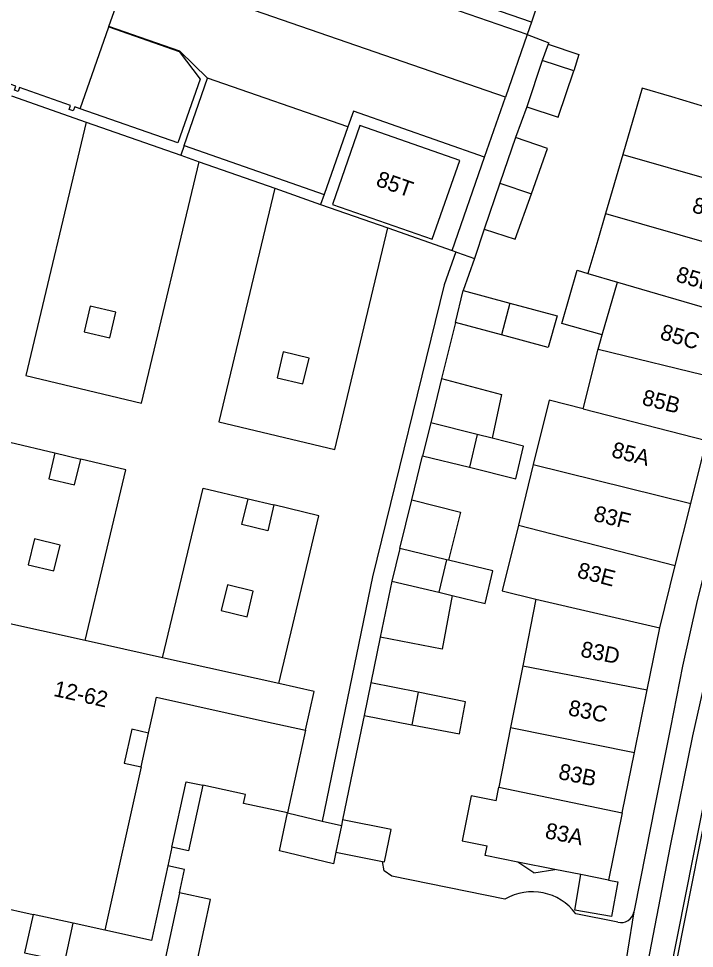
# Model space of a CAD drawing. Extents: x 194485 to 197793, y 468269 to 470822.
# Drawn here: x 194706.6 to 194757.7, y 469827.1 to 469897.4 of the extents above; entities that cross this region are included whole.
import ezdxf

# ---------------------------------------------------------------- set-up
doc = ezdxf.new("R2010")
doc.units = 0
for name, color, linetype in [('BGT begrenzing pand op maaiveld onder overbouw', 7, 'Continuous'), ('BGT grensvlak gebouwinstallatie plus 1', 7, 'Continuous'), ('BGT grensvlak onbegroeid terreindeel', 7, 'Continuous'), ('BGT grensvlak pand deel overbouw', 7, 'Continuous'), ('BGT grensvlak pand op maaiveld', 7, 'Continuous'), ('BGT grensvlak pand op maaiveld LR', 7, 'Continuous'), ('BGT grensvlak vegetatieobject', 7, 'Continuous'), ('BGT grensvlak wegdeel', 7, 'Continuous'), ('BGT tekst huisnummerreeks', 7, 'Continuous')]:
    doc.layers.add(name, color=color, linetype=linetype)

msp = doc.modelspace()

# ---------------------------------------------------------------- linework, layer by layer
at = {"layer": 'BGT begrenzing pand op maaiveld onder overbouw'}
msp.add_line((194747.146, 469833.096), (194744.338, 469833.657), dxfattribs=at)
msp.add_lwpolyline([(194716.451, 469843.4), (194715.182, 469843.681), (194714.616, 469841.123), (194715.884, 469840.834)], dxfattribs=at)
at = {"layer": 'BGT grensvlak gebouwinstallatie plus 1'}
for p, q in [((194746.64, 469895.422), (194746.189, 469894.202)), ((194746.64, 469895.422), (194748.96, 469894.648)), ((194748.96, 469894.648), (194748.565, 469893.427)), ((194747.671, 469874.327), (194748.817, 469878.355)), ((194748.817, 469878.355), (194749.637, 469878.112)), ((194750.717, 469873.479), (194747.671, 469874.327)), ((194738.589, 469870.19), (194737.761, 469866.82)), ((194738.589, 469870.19), (194743.108, 469868.968)), ((194743.108, 469868.968), (194742.393, 469865.664)), ((194735.429, 469857.332), (194736.331, 469861.003)), ((194736.331, 469861.003), (194740.01, 469860.072)), ((194740.01, 469860.072), (194739.112, 469856.445)), ((194734.825, 469854.875), (194733.955, 469850.65)), ((194739.37, 469853.789), (194738.627, 469849.721)), ((194738.627, 469849.721), (194733.955, 469850.65)), ((194748.638, 469830.018), (194749.092, 469832.707)), ((194751.187, 469832.288), (194751.886, 469832.157)), ((194751.886, 469832.157), (194751.42, 469829.537)), ((194751.42, 469829.537), (194748.638, 469830.018))]:
    msp.add_line(p, q, dxfattribs=at)
msp.add_lwpolyline([(194713.453, 469896.735), (194718.771, 469894.881), (194720.35, 469892.795), (194718.671, 469887.978), (194711.297, 469890.549)], dxfattribs=at)
at = {"layer": 'BGT grensvlak onbegroeid terreindeel'}
for p, q in [((194745.363, 469897.098), (194745.036, 469896.153)), ((194719.143, 469887.79), (194718.883, 469887.037)), ((194729.705, 469884.076), (194729.443, 469883.333))]:
    msp.add_line(p, q, dxfattribs=at)
at = {"layer": 'BGT grensvlak pand deel overbouw'}
for p, q in [((194715.884, 469840.834), (194716.451, 469843.4)), ((194745.55, 469832.83), (194744.338, 469833.657)), ((194745.55, 469832.83), (194747.146, 469833.096))]:
    msp.add_line(p, q, dxfattribs=at)
at = {"layer": 'BGT grensvlak pand op maaiveld'}
for p, q in [((194713.46, 469896.754), (194714.603, 469900.032)), ((194711.297, 469890.549), (194713.453, 469896.735)), ((194713.453, 469896.735), (194713.46, 469896.754)), ((194746.189, 469894.202), (194745.015, 469890.7)), ((194748.565, 469893.427), (194746.189, 469894.202)), ((194764.757, 469888.832), (194755.968, 469891.442)), ((194744.153, 469888.387), (194742.973, 469884.923)), ((194752.267, 469887.099), (194750.964, 469882.645)), ((194742.973, 469884.923), (194741.793, 469881.459)), ((194750.964, 469882.645), (194750.372, 469880.623)), ((194750.372, 469880.623), (194749.637, 469878.112)), ((194749.637, 469878.112), (194751.878, 469877.456)), ((194750.717, 469873.479), (194751.878, 469877.456)), ((194739.629, 469874.419), (194740.221, 469876.827)), ((194740.221, 469876.827), (194743.734, 469875.877)), ((194743.1, 469873.477), (194739.629, 469874.419)), ((194750.397, 469872.384), (194750.717, 469873.479)), ((194749.279, 469867.884), (194750.397, 469872.384)), ((194737.761, 469866.82), (194737.152, 469864.343)), ((194741.279, 469865.942), (194737.761, 469866.82)), ((194742.393, 469865.664), (194741.279, 469865.942)), ((194757.398, 469860.727), (194758.584, 469865.49)), ((194737.152, 469864.343), (194740.69, 469863.471)), ((194745.51, 469863.671), (194744.39, 469859.094)), ((194756.232, 469856.042), (194757.398, 469860.727)), ((194735.429, 469857.332), (194734.825, 469854.875)), ((194738.955, 469856.483), (194735.429, 469857.332)), ((194739.112, 469856.445), (194738.955, 469856.483)), ((194755.062, 469851.345), (194756.232, 469856.042)), ((194734.825, 469854.875), (194738.364, 469854.029)), ((194738.364, 469854.029), (194739.37, 469853.789)), ((194745.705, 469853.498), (194744.713, 469848.485)), ((194711.664, 469850.379), (194702.878, 469852.332)), ((194754.108, 469846.658), (194755.062, 469851.345)), ((194717.496, 469849.083), (194711.664, 469850.379)), ((194726.282, 469847.13), (194717.496, 469849.083)), ((194744.713, 469848.485), (194743.791, 469843.813)), ((194733.242, 469847.19), (194732.732, 469844.716)), ((194736.806, 469846.477), (194733.242, 469847.19)), ((194753.146, 469841.923), (194754.108, 469846.658)), ((194732.732, 469844.716), (194736.335, 469844.026)), ((194743.791, 469843.813), (194742.903, 469839.312)), ((194752.222, 469837.377), (194753.146, 469841.923)), ((194715.884, 469840.834), (194713.158, 469828.504)), ((194742.699, 469838.279), (194742.903, 469839.312)), ((194752.222, 469837.377), (194751.187, 469832.288)), ((194731.11, 469836.844), (194731.02, 469836.409)), ((194731.02, 469836.409), (194730.606, 469834.394)), ((194730.606, 469834.394), (194734.132, 469833.698)), ((194749.092, 469832.707), (194747.146, 469833.096)), ((194751.187, 469832.288), (194749.092, 469832.707)), ((194710.767, 469829.031), (194707.731, 469829.7)), ((194713.158, 469828.504), (194710.767, 469829.031))]:
    msp.add_line(p, q, dxfattribs=at)
for points in [[(194745.015, 469890.7), (194747.391, 469889.913), (194748.565, 469893.427)], [(194711.297, 469890.549), (194710.879, 469890.696), (194710.772, 469890.391), (194710.451, 469890.504), (194710.559, 469890.809), (194706.711, 469892.162), (194706.602, 469891.854), (194706.32, 469891.958), (194706.426, 469892.262), (194706.005, 469892.41), (194705.896, 469892.101), (194705.583, 469892.211), (194705.691, 469892.52), (194705.282, 469892.664)], [(194755.968, 469891.442), (194753.729, 469892.097), (194752.267, 469887.099)], [(194730.341, 469883.333), (194737.876, 469880.704), (194739.951, 469886.652), (194732.416, 469889.281), (194730.341, 469883.333)], [(194745.361, 469884.124), (194746.579, 469887.55), (194744.153, 469888.387)], [(194741.793, 469881.459), (194744.143, 469880.698), (194745.361, 469884.124)], [(194743.734, 469875.877), (194747.309, 469874.91), (194746.622, 469872.521), (194743.1, 469873.477)], [(194749.279, 469867.884), (194746.703, 469868.547), (194745.51, 469863.671)], [(194740.69, 469863.471), (194744.2, 469862.606), (194744.774, 469865.069), (194742.393, 469865.664)], [(194744.39, 469859.094), (194743.157, 469854.131), (194745.705, 469853.498)], [(194739.37, 469853.789), (194741.877, 469853.19), (194742.451, 469855.641), (194739.112, 469856.445)], [(194728.316, 469843.605), (194728.955, 469846.536), (194726.282, 469847.13)], [(194736.335, 469844.026), (194739.93, 469843.337), (194740.379, 469845.763), (194736.806, 469846.477)], [(194716.451, 469843.4), (194716.792, 469844.942), (194717.05, 469846.109)], [(194717.05, 469846.109), (194725.28, 469844.28), (194728.316, 469843.605)], [(194742.699, 469838.279), (194740.808, 469838.653), (194740.134, 469835.246), (194742.027, 469834.871)], [(194734.132, 469833.698), (194734.282, 469833.67), (194734.769, 469836.108), (194731.11, 469836.844)], [(194744.338, 469833.657), (194741.884, 469834.148), (194742.027, 469834.871)], [(194707.731, 469829.7), (194707.08, 469826.802), (194708.416, 469826.507), (194707.118, 469820.73), (194701.126, 469822.05), (194701.604, 469824.209), (194698.94, 469824.796)]]:
    msp.add_lwpolyline(points, dxfattribs=at)
at = {"layer": 'BGT grensvlak pand op maaiveld LR'}
for p, q in [((194752.267, 469887.099), (194763.779, 469883.805)), ((194742.973, 469884.923), (194745.361, 469884.124)), ((194750.964, 469882.645), (194762.462, 469879.342)), ((194751.878, 469877.456), (194761.104, 469874.741)), ((194743.734, 469875.877), (194743.1, 469873.477)), ((194750.397, 469872.384), (194759.741, 469870.119)), ((194749.279, 469867.884), (194758.584, 469865.49)), ((194741.279, 469865.942), (194740.69, 469863.471)), ((194745.51, 469863.671), (194757.398, 469860.727)), ((194744.39, 469859.094), (194756.232, 469856.042)), ((194738.955, 469856.483), (194738.364, 469854.029)), ((194745.705, 469853.498), (194755.062, 469851.345)), ((194744.713, 469848.485), (194754.108, 469846.658)), ((194736.806, 469846.477), (194736.335, 469844.026)), ((194743.791, 469843.813), (194753.146, 469841.923)), ((194742.903, 469839.312), (194752.222, 469837.377)), ((194704.618, 469830.387), (194707.731, 469829.7))]:
    msp.add_line(p, q, dxfattribs=at)
at = {"layer": 'BGT grensvlak vegetatieobject'}
for points in [[(194718.211, 469834.775), (194719.288, 469839.725), (194720.559, 469839.453)], [(194717.903, 469833.358), (194716.679, 469827.728), (194713.158, 469828.504)]]:
    msp.add_lwpolyline(points, dxfattribs=at)
at = {"layer": 'BGT grensvlak wegdeel'}
for p, q in [((194745.363, 469897.098), (194721.94, 469905.206)), ((194746.279, 469899.744), (194745.363, 469897.098)), ((194743.4, 469891.428), (194720.781, 469899.258)), ((194745.036, 469896.153), (194743.4, 469891.428)), ((194719.143, 469887.79), (194720.901, 469892.867)), ((194731.511, 469889.194), (194720.901, 469892.867)), ((194706.101, 469891.52), (194711.731, 469889.545)), ((194741.828, 469886.886), (194743.4, 469891.428)), ((194745.015, 469890.7), (194744.153, 469888.387)), ((194731.926, 469890.372), (194731.511, 469889.194)), ((194741.828, 469886.886), (194731.926, 469890.372)), ((194711.731, 469889.545), (194718.883, 469887.037)), ((194731.511, 469889.194), (194729.705, 469884.076)), ((194719.143, 469887.79), (194729.705, 469884.076)), ((194718.883, 469887.037), (194720.27, 469886.551)), ((194720.27, 469886.551), (194725.995, 469884.543)), ((194739.391, 469879.845), (194741.828, 469886.886)), ((194725.995, 469884.543), (194729.443, 469883.333)), ((194729.443, 469883.333), (194734.532, 469881.548)), ((194734.532, 469881.548), (194739.391, 469879.845)), ((194741.793, 469881.459), (194741.081, 469879.246)), ((194739.391, 469879.845), (194739.667, 469879.748)), ((194741.081, 469879.246), (194740.221, 469876.827)), ((194739.629, 469874.419), (194738.589, 469870.19)), ((194709.388, 469864.557), (194711.333, 469864.094)), ((194736.331, 469861.003), (194737.152, 469864.343)), ((194723.972, 469861.087), (194725.918, 469860.624)), ((194733.955, 469850.65), (194733.242, 469847.19)), ((194732.732, 469844.716), (194732.01, 469841.213)), ((194728.316, 469843.605), (194726.957, 469837.37)), ((194732.01, 469841.213), (194731.11, 469836.844)), ((194726.957, 469837.37), (194729.561, 469836.754)), ((194729.561, 469836.754), (194731.02, 469836.409)), ((194718.211, 469834.775), (194717.903, 469833.358)), ((194718.794, 469831.338), (194717.346, 469824.679)), ((194751.886, 469829.107), (194748.728, 469829.753)), ((194710.154, 469826.252), (194710.767, 469829.031))]:
    msp.add_line(p, q, dxfattribs=at)
for points in [[(194745.036, 469896.153), (194722.416, 469903.983), (194720.781, 469899.258)], [(194720.901, 469892.867), (194718.805, 469894.891), (194713.46, 469896.754)], [(194745.036, 469896.153), (194746.685, 469895.544), (194746.64, 469895.422)], [(194711.731, 469889.545), (194707.179, 469870.41), (194715.931, 469868.312), (194720.27, 469886.551)], [(194767.363, 469888.06), (194765.796, 469882.79), (194763.824, 469876.068), (194761.889, 469869.52), (194760.53, 469864.088), (194759.038, 469858.012), (194757.886, 469853.408), (194756.772, 469848.453), (194755.868, 469843.829), (194754.683, 469837.903), (194754.004, 469834.441), (194753.126, 469829.99), (194753.11, 469829.888)], [(194747.452, 469793.362), (194747.606, 469793.927), (194747.697, 469794.331), (194749.416, 469801.793), (194751.072, 469809.803), (194752.779, 469818.784), (194755.865, 469834.867), (194757.569, 469843.178), (194760.29, 469855.346), (194761.304, 469859.683), (194763.554, 469868.458), (194766.546, 469878.876), (194767.516, 469882.1), (194769.002, 469887.009)], [(194770.742, 469886.694), (194770.609, 469886.246), (194769.513, 469882.569), (194768.278, 469878.449), (194765.273, 469868.021), (194763.382, 469860.714), (194762.046, 469855.121), (194759.341, 469843.007), (194755.223, 469822.199), (194754.534, 469818.514), (194752.804, 469809.532), (194751.181, 469801.539), (194749.438, 469794.008), (194749.115, 469792.777)], [(194771.028, 469886.501), (194770.254, 469883.895), (194768.587, 469878.39), (194765.592, 469867.909), (194763.704, 469860.68), (194762.376, 469855.048), (194759.652, 469842.949), (194755.857, 469823.776), (194754.857, 469818.478), (194753.113, 469809.484), (194751.499, 469801.479), (194749.749, 469793.909), (194749.357, 469792.431)], [(194725.995, 469884.543), (194721.769, 469866.913), (194730.521, 469864.815), (194734.532, 469881.548)], [(194739.667, 469879.748), (194738.782, 469877.258), (194733.362, 469855.205), (194729.561, 469836.754)], [(194739.667, 469879.748), (194739.78, 469879.708), (194741.081, 469879.246)], [(194711.581, 469873.707), (194713.526, 469873.24), (194713.992, 469875.185), (194712.047, 469875.652), (194711.581, 469873.707)], [(194726.165, 469870.237), (194728.11, 469869.771), (194728.576, 469871.716), (194726.631, 469872.182), (194726.165, 469870.237)], [(194702.878, 469852.332), (194705.979, 469865.368), (194709.388, 469864.557)], [(194709.388, 469864.557), (194708.921, 469862.612), (194710.866, 469862.146), (194711.333, 469864.094)], [(194711.664, 469850.379), (194714.735, 469863.285), (194711.333, 469864.094)], [(194717.496, 469849.083), (194720.567, 469861.897), (194723.972, 469861.087)], [(194725.918, 469860.624), (194725.451, 469858.676), (194723.506, 469859.142), (194723.972, 469861.087)], [(194726.282, 469847.13), (194729.323, 469859.814), (194725.918, 469860.624)], [(194707.364, 469856.115), (194709.309, 469855.649), (194709.775, 469857.594), (194707.83, 469858.06), (194707.364, 469856.115)], [(194721.948, 469852.645), (194723.893, 469852.179), (194724.36, 469854.124), (194722.415, 469854.59), (194721.948, 469852.645)], [(194720.559, 469839.453), (194719.482, 469834.499), (194718.211, 469834.775)], [(194726.957, 469837.37), (194723.625, 469838.082), (194723.771, 469838.767), (194720.559, 469839.453)], [(194730.606, 469834.394), (194730.429, 469833.531), (194726.331, 469834.501), (194726.957, 469837.37)], [(194743.361, 469830.851), (194734.832, 469832.595), (194734.236, 469832.989), (194734.132, 469833.698)], [(194718.794, 469831.338), (194719.174, 469833.082), (194717.903, 469833.358)], [(194719.692, 469824.169), (194721.139, 469830.828), (194718.794, 469831.338)], [(194753.11, 469829.888), (194752.633, 469826.91), (194751.922, 469822.646), (194750.824, 469816.286), (194750.075, 469811.978)]]:
    msp.add_lwpolyline(points, dxfattribs=at)
for centre, radius, start, end in [((194745.431, 469827.304), 4.107, 36.60797, 120.26758), ((194752.113, 469830.1), 1.019, 257.11001, 347.97159)]:
    msp.add_arc(centre, radius, start, end, dxfattribs=at)

# ---------------------------------------------------------------- texts
at = {"layer": 'BGT tekst huisnummerreeks'}
for s, rotation, p in [('85T', 340.8, (194733.552, 469884.754)), ('85E', 344, (194757.43, 469882.761)), ('85D', 343.6, (194756.202, 469877.532)), ('85C', 343.6, (194755.009, 469873.174)), ('85B', 346, (194753.651, 469868.213)), ('85A', 345.6, (194751.347, 469864.266)), ('83F', 346.1, (194749.992, 469859.441)), ('83E', 345.5, (194748.754, 469855.165)), ('83D', 348.5, (194749.017, 469849.184)), ('12-62', 347.5, (194709.216, 469846.209)), ('83C', 348.6, (194748.085, 469844.756)), ('83B', 348.3, (194747.342, 469839.941)), ('83A', 348.7, (194746.335, 469835.47))]:
    msp.add_text(s, height=1.2, rotation=rotation, dxfattribs=at).set_placement(p)

doc.saveas('drawing.dxf')
